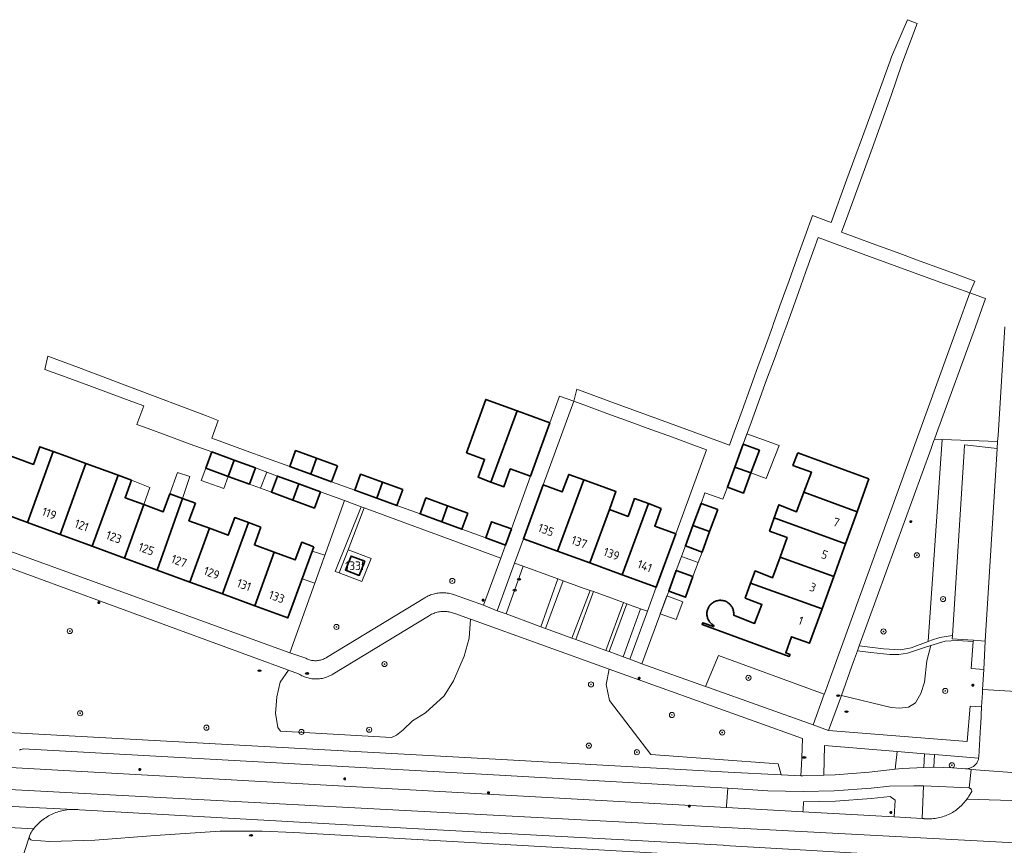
# Model space of a CAD drawing. Header units: metres. Extents: x 152610 to 160096, y 456114 to 462495.
# Tile 623 of 656: x 158727 to 158881, y 460919 to 461048. Entities that reach past the tile are written whole.
import ezdxf
from ezdxf.enums import TextEntityAlignment as Align

# ---------------------------------------------------------------- set-up
doc = ezdxf.new("R2010")
doc.units = ezdxf.units.M
doc.header["$LTSCALE"] = 0.5
doc.layers.get('0').update_dxf_attribs({"linetype": 'CONTINUOUS'})
for name, color, linetype, lineweight in [('B-PV-GR-BEPLANTING_CULTUUR_BOSPLANTSOEN-GV', 251, 'CONTINUOUS', 18), ('B-PV-GR-BEPLANTING_CULTUUR_HEESTERS-GV', 251, 'CONTINUOUS', 18), ('B-PV-GR-BOOM-S', 251, 'CONTINUOUS', 25), ('B-PV-GR-HAAG-GV', 251, 'CONTINUOUS', 13), ('B-PV-IE-MEUBILAIR-S', 251, 'CONTINUOUS', 25), ('B-PV-OG-BEBOUWING-GV', 6, 'CONTINUOUS', 35), ('B-PV-OG-BEBOUWING-T18', 1, 'CONTINUOUS', 18), ('B-PV-OG-BEBOUWING_OVERBOUWING-GV', 251, 'CONTINUOUS', 18), ('B-PV-OG-BEBOUWING_SCHUUR-GV', 251, 'CONTINUOUS', 18), ('B-PV-OG-TERREIN_BEGROEID-GV', 251, 'CONTINUOUS', 18), ('B-PV-VH-GESLOTENVERHARDING_ASFALT-GV', 251, 'CONTINUOUS', 18), ('B-PV-VH-ONVERHARD_ZAND-GV', 251, 'CONTINUOUS', 18), ('B-PV-VH-OPENVERHARDING_STRAATBAKSTEEN-GV', 251, 'CONTINUOUS', 18), ('B-PV-VH-OPENVERHARDING_TEGEL-GV', 251, 'CONTINUOUS', 18)]:
    doc.layers.add(name, color=color, linetype=linetype, lineweight=lineweight)
doc.styles.add('NLCS-ISO', font='NLCS-ISO.ttf')
doc.styles.add('NLCS-ISO-M750-T18', font='NLCS-ISO.ttf', dxfattribs={"height": 1.35})

# ---------------------------------------------------------------- blocks, each defined once
blk = doc.blocks.new('SIE-MEUBILAIR_PAAL_LICHTMAST-SO')
for points in [[(-0.62, 0), (-1, 0)], [(-0.71, 0.71), (-0.44, 0.44)], [(0, 1), (0, 0.62)], [(0.44, 0.44), (0.71, 0.71)], [(1, 0), (0.62, 0)], [(-0.71, -0.71), (-0.44, -0.44)], [(0, -0.62), (0, -1)], [(0.44, -0.44), (0.71, -0.71)]]:
    blk.add_lwpolyline(points)
blk.add_circle((0, 0), 0.5)
blk = doc.blocks.new('SIE-MEUBILAIR_PUT_RIOOLPUT-SO')
blk.add_ellipse((0, 0), major_axis=(1.25, 0), ratio=0.54)
at = {"style": 'NLCS-ISO'}
blk.add_text('ri', height=0.75, dxfattribs=at).set_placement((-0.04, 0.07), align=Align.MIDDLE_CENTER)
blk = doc.blocks.new('SIE-MEUBILAIR_PUT_DRAINAGEPUT-SO')
blk.add_ellipse((0, 0), major_axis=(1.25, 0), ratio=0.54)
at = {"style": 'NLCS-ISO'}
blk.add_text('dr', height=0.75, dxfattribs=at).set_placement((0.03, 0), align=Align.MIDDLE_CENTER)
blk = doc.blocks.new('SGR-BOOM_GBKN-SO')
at = {"linetype": 'ByBlock', "lineweight": 18}
h = blk.add_hatch(color=0, dxfattribs=at)
h.dxf.hatch_style = 1
edge = h.paths.add_edge_path()
edge.add_arc((0, 0), 0.25, 0, 360)
at = {"color": 0, "linetype": 'ByBlock', "lineweight": 18}
for radius in [2, 0.25]:
    blk.add_circle((0, 0), radius, dxfattribs=at)
at = {"color": 0, "linetype": 'ByBlock', "lineweight": 18, "style": 'NLCS-ISO'}
blk.add_attdef('SOORT', (2.5, 0), '', height=1.5, dxfattribs=at)

msp = doc.modelspace()

# ---------------------------------------------------------------- linework, layer by layer
at = {"layer": 'B-PV-GR-BEPLANTING_CULTUUR_BOSPLANTSOEN-GV', "flags": 128}
for points in [[(158780.642, 460971.888), (158778.059, 460972.837), (158769.499, 460949.068), (158772.013, 460948.22), (158772.155, 460948.147), (158772.301, 460948.082), (158772.45, 460948.024), (158772.602, 460947.974), (158772.755, 460947.931), (158772.911, 460947.896), (158773.069, 460947.869), (158773.227, 460947.849), (158773.387, 460947.838), (158773.547, 460947.835), (158773.706, 460947.839), (158773.865, 460947.852), (158774.024, 460947.872), (158774.181, 460947.901), (158774.337, 460947.937), (158774.49, 460947.981), (158774.641, 460948.033), (158774.79, 460948.092), (158774.935, 460948.159), (158775.077, 460948.233), (158775.215, 460948.313), (158775.266, 460948.346), (158790.596, 460957.64), (158790.615, 460957.652), (158790.788, 460957.757), (158790.966, 460957.856), (158791.148, 460957.947), (158791.333, 460958.031), (158791.521, 460958.108), (158791.712, 460958.177), (158791.905, 460958.239), (158792.101, 460958.293), (158792.299, 460958.34), (158792.499, 460958.378), (158792.7, 460958.409), (158792.902, 460958.432), (158793.104, 460958.446), (158793.308, 460958.453), (158793.511, 460958.452), (158793.714, 460958.443), (158793.916, 460958.426), (158794.118, 460958.4), (158794.319, 460958.367), (158794.518, 460958.326), (158794.715, 460958.278), (158794.91, 460958.221), (158795.103, 460958.157), (158799.798, 460956.491), (158802.478, 460963.867), (158781.142, 460971.704), (158778.66, 460965.143), (158782.205, 460963.795), (158780.787, 460960.206), (158777.243, 460961.554), (158776.618, 460961.792)], [(158793.839, 460955.532), (158793.654, 460955.538), (158793.468, 460955.536), (158793.282, 460955.526), (158793.098, 460955.507), (158792.914, 460955.481), (158792.731, 460955.447), (158792.55, 460955.405), (158792.371, 460955.356), (158792.194, 460955.298), (158792.02, 460955.233), (158791.849, 460955.161), (158791.681, 460955.082), (158791.517, 460954.995), (158791.357, 460954.901), (158791.201, 460954.8), (158791.175, 460954.783), (158776.248, 460945.737), (158776.076, 460945.636), (158775.898, 460945.542), (158775.716, 460945.454), (158775.532, 460945.374), (158775.344, 460945.301), (158775.153, 460945.236), (158774.96, 460945.178), (158774.765, 460945.128), (158774.568, 460945.086), (158774.37, 460945.051), (158774.17, 460945.025), (158773.969, 460945.006), (158773.768, 460944.996), (158773.566, 460944.993), (158773.365, 460944.998), (158773.164, 460945.012), (158772.964, 460945.033), (158772.764, 460945.063), (158772.566, 460945.1), (158772.37, 460945.145), (158772.176, 460945.198), (158771.983, 460945.258), (158771.794, 460945.326), (158771.607, 460945.402), (158771.423, 460945.485), (158771.243, 460945.575), (158771.067, 460945.672), (158770.894, 460945.776), (158769.297, 460946.361), (158768.029, 460944.505), (158767.475, 460942.224), (158767.275, 460939.589), (158767.531, 460938.069), (158767.633, 460937.41), (158768.075, 460936.851), (158785.401, 460935.852), (158786.182, 460936.217), (158787.245, 460937.029), (158788.662, 460938.45), (158790.738, 460939.72), (158793.624, 460942.359), (158795.09, 460944.691), (158796.758, 460948.545), (158797.514, 460951.384), (158797.747, 460954.317), (158795.281, 460955.203), (158795.108, 460955.271), (158794.933, 460955.332), (158794.755, 460955.385), (158794.574, 460955.43), (158794.392, 460955.467), (158794.209, 460955.497), (158794.025, 460955.519)], [(158834.447, 460943.822), (158834.913, 460943.655), (158851.271, 460937.802), (158853.017, 460942.61), (158836.491, 460948.636)], [(158849.63, 460935.686), (158819.409, 460946.538), (158818.963, 460944.129), (158819.444, 460941.643), (158825.918, 460933.203), (158845.798, 460931.717), (158846.286, 460930.018), (158849.355, 460929.87), (158849.439, 460931.626), (158849.488, 460932.665)]]:
    msp.add_lwpolyline(points, close=True, dxfattribs=at)
at = {"layer": 'B-PV-GR-BEPLANTING_CULTUUR_HEESTERS-GV', "flags": 128}
for points in [[(158880.1, 460982.054), (158871.448, 460982.377), (158869.259, 460950.861), (158869.773, 460951.058), (158871.09, 460951.465), (158873.043, 460951.773), (158874.866, 460980.488), (158874.933, 460981.535), (158880.033, 460980.997)], [(158876.293, 460950.841), (158873.776, 460951.012), (158871.901, 460950.908), (158869.669, 460950.21), (158869.038, 460947.801), (158868.656, 460944.506), (158868.083, 460942.741), (158867.257, 460941.245), (158866.197, 460940.561), (158864.749, 460940.432), (158863.456, 460940.559), (158855.681, 460942.423), (158853.692, 460936.956), (158875.346, 460935.245), (158875.786, 460940.746), (158877.595, 460940.644), (158877.714, 460942.808), (158877.744, 460943.357), (158877.917, 460946.491), (158875.979, 460946.599)], [(158864.381, 460933.663), (158853.074, 460934.609), (158852.953, 460929.96), (158854.738, 460930.017), (158860.007, 460930.433), (158864.098, 460930.902)]]:
    msp.add_lwpolyline(points, close=True, dxfattribs=at)
at = {"layer": 'B-PV-GR-HAAG-GV', "flags": 128}
for points in [[(158805.991, 460962.587), (158804.629, 460963.079), (158801.915, 460955.65), (158803.324, 460955.135)], [(158825.401, 460955.568), (158824.301, 460955.966), (158821.62, 460948.443), (158822.63, 460948.074)]]:
    msp.add_lwpolyline(points, close=True, dxfattribs=at)
at = {"layer": 'B-PV-OG-BEBOUWING-GV', "flags": 128}
for points in [[(158805.042, 460986.845), (158800.117, 460988.635), (158797.123, 460980.31), (158799.95, 460979.283), (158798.929, 460976.475), (158800.946, 460975.742)], [(158810.154, 460984.987), (158805.042, 460986.845), (158800.946, 460975.742), (158802.957, 460975.011), (158803.963, 460977.779), (158807.118, 460976.632)], [(158732.577, 460980.499), (158730.494, 460981.262), (158729.476, 460978.483), (158724.265, 460980.393), (158724.124, 460980.009), (158723.1, 460977.212), (158722.02, 460974.266), (158721.441, 460974.469), (158720.651, 460972.314), (158728.533, 460969.425)], [(158734.602, 460979.757), (158732.577, 460980.499), (158728.533, 460969.425), (158733.631, 460967.556), (158736.68, 460975.934), (158737.664, 460978.635)], [(158773.698, 460979.464), (158770.427, 460980.651), (158769.518, 460978.155), (158772.802, 460976.961)], [(158842.878, 460980.706), (158840.335, 460981.637), (158839.033, 460978.079), (158841.558, 460977.158)], [(158760.829, 460979.154), (158757.322, 460980.44), (158756.398, 460977.924), (158759.911, 460976.629)], [(158764.144, 460977.938), (158760.829, 460979.154), (158759.911, 460976.629), (158763.216, 460975.41)], [(158776.947, 460978.286), (158773.698, 460979.464), (158772.802, 460976.961), (158776.037, 460975.785)], [(158859.999, 460976.251), (158848.895, 460980.281), (158848.128, 460978.338), (158851.015, 460977.284), (158849.829, 460974.14), (158858.143, 460971.106)], [(158737.664, 460978.635), (158736.68, 460975.934), (158733.631, 460967.556), (158738.647, 460965.718), (158742.711, 460976.811)], [(158841.558, 460977.158), (158839.033, 460978.079), (158837.882, 460974.936), (158840.389, 460974.018)], [(158744.805, 460976.044), (158742.711, 460976.811), (158738.647, 460965.718), (158743.697, 460963.867), (158746.733, 460972.22), (158743.798, 460973.296)], [(158770.94, 460975.445), (158767.573, 460976.68), (158766.643, 460974.146), (158770.017, 460972.901)], [(158784.013, 460975.723), (158780.584, 460976.967), (158779.672, 460974.462), (158783.11, 460973.212)], [(158815.441, 460976.08), (158813.092, 460976.939), (158812.092, 460974.207), (158809.099, 460975.302), (158806.023, 460966.892), (158811.361, 460964.94)], [(158817.316, 460975.394), (158815.441, 460976.08), (158811.361, 460964.94), (158816.395, 460963.098), (158819.443, 460971.443), (158820.466, 460974.242)], [(158774.299, 460974.214), (158770.94, 460975.445), (158770.017, 460972.901), (158773.364, 460971.667)], [(158787.168, 460974.579), (158784.013, 460975.723), (158783.11, 460973.212), (158786.253, 460972.07)], [(158752.774, 460973.183), (158750.781, 460973.913), (158749.755, 460971.113), (158746.733, 460972.22), (158743.697, 460963.867), (158748.797, 460961.998)], [(158754.764, 460972.453), (158752.774, 460973.183), (158748.797, 460961.998), (158753.91, 460960.124), (158756.962, 460968.518), (158753.752, 460969.694)], [(158794.151, 460972.046), (158790.791, 460973.265), (158789.877, 460970.754), (158793.246, 460969.53)], [(158825.531, 460972.363), (158823.368, 460973.155), (158822.353, 460970.378), (158819.443, 460971.443), (158816.395, 460963.098), (158821.459, 460961.246)], [(158858.143, 460971.106), (158849.829, 460974.14), (158848.681, 460971.095), (158845.919, 460972.198), (158845.195, 460970.155), (158856.341, 460966.113)], [(158797.334, 460970.892), (158794.151, 460972.046), (158793.246, 460969.53), (158796.419, 460968.377)], [(158827.549, 460971.625), (158825.531, 460972.363), (158821.459, 460961.246), (158826.769, 460959.304), (158829.821, 460967.646), (158826.533, 460968.848)], [(158836.377, 460971.44), (158833.765, 460972.406), (158832.492, 460968.957), (158835.107, 460968.01)], [(158763.047, 460969.413), (158760.923, 460970.191), (158759.913, 460967.436), (158756.962, 460968.518), (158753.91, 460960.124), (158758.989, 460958.263)], [(158856.341, 460966.113), (158845.195, 460970.155), (158844.462, 460968.085), (158847.212, 460967.069), (158846.103, 460964.028), (158854.493, 460960.99)], [(158765.018, 460968.69), (158763.047, 460969.413), (158758.989, 460958.263), (158764.035, 460956.413), (158767.074, 460964.789), (158764.001, 460965.915)], [(158804.133, 460968.423), (158801.034, 460969.549), (158800.118, 460967.033), (158803.218, 460965.904)], [(158835.107, 460968.01), (158832.492, 460968.957), (158831.317, 460965.774), (158833.923, 460964.811)], [(158773.276, 460965.634), (158771.39, 460966.325), (158770.383, 460963.576), (158767.074, 460964.789), (158764.035, 460956.413), (158769.203, 460954.519)], [(158781.23, 460963.364), (158779.085, 460964.18), (158778.218, 460961.985), (158780.363, 460961.169)], [(158854.493, 460960.99), (158846.103, 460964.028), (158844.928, 460960.805), (158842.203, 460961.87), (158841.503, 460959.944), (158852.662, 460955.915)], [(158832.502, 460960.972), (158829.9, 460961.934), (158828.712, 460958.72), (158831.313, 460957.759)], [(158852.662, 460955.915), (158841.503, 460959.944), (158840.657, 460957.616), (158843.267, 460956.602), (158842.126, 460953.666), (158838.854, 460954.938), (158838.855, 460954.945), (158838.865, 460955.074), (158838.868, 460955.203), (158838.862, 460955.333), (158838.849, 460955.462), (158838.827, 460955.589), (158838.798, 460955.715), (158838.761, 460955.839), (158838.716, 460955.961), (158838.664, 460956.079), (158838.605, 460956.194), (158838.539, 460956.305), (158838.466, 460956.412), (158838.386, 460956.514), (158838.301, 460956.611), (158838.209, 460956.703), (158838.112, 460956.788), (158838.01, 460956.868), (158837.904, 460956.941), (158837.793, 460957.008), (158837.678, 460957.067), (158837.559, 460957.119), (158837.438, 460957.164), (158837.314, 460957.201), (158837.188, 460957.231), (158837.06, 460957.252), (158836.932, 460957.266), (158836.802, 460957.272), (158836.673, 460957.269), (158836.544, 460957.259), (158836.416, 460957.241), (158836.289, 460957.215), (158836.164, 460957.181), (158836.042, 460957.139), (158835.922, 460957.091), (158835.806, 460957.034), (158835.693, 460956.971), (158835.584, 460956.9), (158835.48, 460956.824), (158835.381, 460956.74), (158835.287, 460956.652), (158835.199, 460956.557), (158835.117, 460956.457), (158835.041, 460956.352), (158834.972, 460956.242), (158834.909, 460956.129), (158834.854, 460956.012), (158834.806, 460955.892), (158834.766, 460955.769), (158834.733, 460955.644), (158834.709, 460955.517), (158834.692, 460955.388), (158834.683, 460955.259), (158834.682, 460955.13), (158834.689, 460955.001), (158834.704, 460954.872), (158834.726, 460954.745), (158834.757, 460954.619), (158834.796, 460954.496), (158834.841, 460954.375), (158834.895, 460954.257), (158834.955, 460954.142), (158835.023, 460954.032), (158835.097, 460953.926), (158835.178, 460953.825), (158835.264, 460953.729), (158835.357, 460953.638), (158835.455, 460953.554), (158835.558, 460953.475), (158835.665, 460953.403), (158835.777, 460953.338), (158835.712, 460953.159), (158834.031, 460953.773), (158833.921, 460953.472), (158847.552, 460948.499), (158847.661, 460948.8), (158846.984, 460949.047), (158847.9, 460951.587), (158850.728, 460950.555)]]:
    msp.add_lwpolyline(points, close=True, dxfattribs=at)
at = {"layer": 'B-PV-OG-BEBOUWING_OVERBOUWING-GV', "flags": 128}
for points in [[(158845.979, 460981.425), (158840.94, 460983.291), (158840.335, 460981.637), (158842.878, 460980.706), (158841.558, 460977.158), (158843.912, 460976.3)], [(158759.911, 460976.629), (158756.398, 460977.924), (158755.676, 460975.959), (158759.216, 460974.718)], [(158764.954, 460974.769), (158765.926, 460977.284), (158764.144, 460977.938), (158763.216, 460975.41)], [(158747.675, 460974.861), (158744.805, 460976.044), (158743.798, 460973.296), (158746.733, 460972.22)], [(158753.911, 460976.595), (158751.957, 460977.211), (158750.781, 460973.913), (158752.774, 460973.183)], [(158767.573, 460976.68), (158765.926, 460977.284), (158764.954, 460974.769), (158766.643, 460974.146)], [(158830.71, 460964.129), (158833.325, 460963.195), (158833.923, 460964.811), (158831.317, 460965.774)], [(158774.995, 460964.329), (158773.021, 460964.939), (158771.442, 460960.63), (158773.422, 460959.962)], [(158833.325, 460963.195), (158830.71, 460964.129), (158829.9, 460961.934), (158832.502, 460960.972)]]:
    msp.add_lwpolyline(points, close=True, dxfattribs=at)
at = {"layer": 'B-PV-OG-BEBOUWING_SCHUUR-GV', "flags": 128}
msp.add_lwpolyline([(158830.943, 460957.037), (158828.432, 460957.964), (158827.401, 460955.178), (158829.86, 460954.259)], close=True, dxfattribs=at)
at = {"layer": 'B-PV-OG-TERREIN_BEGROEID-GV', "flags": 128}
for points in [[(158871.448, 460982.377), (158870.232, 460982.423), (158870.102, 460982.066), (158869.702, 460980.967), (158858.487, 460950.137), (158862.274, 460949.68), (158864.91, 460949.531), (158866.582, 460949.837), (158869.259, 460950.861)], [(158810.827, 460960.838), (158805.991, 460962.587), (158803.324, 460955.135), (158808.075, 460953.397), (158808.746, 460953.152), (158811.401, 460960.63)], [(158815.528, 460959.138), (158812.236, 460960.328), (158809.483, 460952.882), (158812.77, 460951.68), (158813.58, 460951.384), (158816.438, 460958.809)], [(158820.23, 460957.438), (158816.938, 460958.628), (158814.178, 460951.165), (158817.466, 460949.963), (158818.874, 460949.448), (158821.64, 460956.928)], [(158824.301, 460955.966), (158822.187, 460956.73), (158819.403, 460949.254), (158821.62, 460948.443)], [(158869.038, 460947.801), (158869.669, 460950.21), (158868.811, 460949.941), (158866.025, 460949.026), (158864.657, 460948.821), (158863.238, 460948.819), (158860.299, 460949.12), (158858.205, 460949.363), (158857.758, 460948.134), (158857.332, 460946.962), (158855.681, 460942.423), (158863.456, 460940.559), (158864.749, 460940.432), (158866.197, 460940.561), (158867.257, 460941.245), (158868.083, 460942.741), (158868.656, 460944.506)], [(158868.694, 460933.302), (158864.381, 460933.663), (158864.098, 460930.902), (158865.223, 460931.031), (158868.558, 460931.154)], [(158877.119, 460932.598), (158870.243, 460933.173), (158870.119, 460931.201), (158873.058, 460931.108), (158875.087, 460930.971), (158875.117, 460930.97), (158875.243, 460930.97), (158875.369, 460930.979), (158875.493, 460930.996), (158875.5, 460930.997), (158875.617, 460931.02), (158875.738, 460931.052), (158875.858, 460931.092), (158875.974, 460931.14), (158876.088, 460931.194), (158876.197, 460931.256), (158876.303, 460931.325), (158876.404, 460931.4), (158876.499, 460931.481), (158876.59, 460931.569), (158876.675, 460931.662), (158876.753, 460931.76), (158876.826, 460931.863), (158876.891, 460931.97), (158876.95, 460932.081), (158877.002, 460932.196), (158877.046, 460932.314), (158877.082, 460932.434), (158877.111, 460932.557)], [(158875.636, 460927.976), (158868.519, 460928.307), (158868.282, 460923.194), (158868.56, 460923.178), (158868.635, 460923.17), (158868.876, 460923.151), (158869.117, 460923.14), (158869.359, 460923.137), (158869.601, 460923.142), (158869.842, 460923.155), (158870.083, 460923.176), (158870.323, 460923.205), (158870.562, 460923.242), (158870.8, 460923.286), (158871.036, 460923.339), (158871.27, 460923.399), (158871.502, 460923.467), (158871.732, 460923.543), (158871.959, 460923.626), (158872.183, 460923.717), (158872.404, 460923.815), (158872.622, 460923.92), (158872.836, 460924.032), (158873.046, 460924.152), (158873.252, 460924.278), (158873.454, 460924.411), (158873.652, 460924.551), (158873.844, 460924.697), (158874.032, 460924.85), (158874.214, 460925.008), (158874.392, 460925.172), (158874.563, 460925.343), (158874.729, 460925.519), (158874.889, 460925.7), (158875.043, 460925.886), (158875.191, 460926.078), (158875.309, 460926.241), (158875.332, 460926.274), (158875.467, 460926.475), (158875.595, 460926.68), (158876.05, 460927.44), (158876.051, 460927.472), (158876.047, 460927.536), (158876.034, 460927.599), (158876.015, 460927.661), (158875.987, 460927.718), (158875.953, 460927.773), (158875.912, 460927.822), (158875.865, 460927.866), (158875.814, 460927.904), (158875.758, 460927.936), (158875.698, 460927.96)], [(158864.063, 460926.05), (158863.283, 460926.628), (158860.356, 460926.302), (158854.772, 460925.898), (158849.77, 460925.804), (158849.696, 460924.556), (158849.677, 460924.233), (158863.941, 460923.436)]]:
    msp.add_lwpolyline(points, close=True, dxfattribs=at)
for points in [[(158724.567, 460936.697), (158802.586, 460932.39), (158837.975, 460930.419), (158846.286, 460930.018), (158845.798, 460931.717), (158825.918, 460933.203), (158819.444, 460941.643), (158818.963, 460944.129), (158819.409, 460946.538), (158798.068, 460954.202), (158797.747, 460954.317), (158797.514, 460951.384), (158796.758, 460948.545), (158795.09, 460944.691), (158793.624, 460942.359), (158790.738, 460939.72), (158788.662, 460938.45), (158787.245, 460937.029), (158786.182, 460936.217), (158785.401, 460935.852), (158768.075, 460936.851), (158767.633, 460937.41), (158767.531, 460938.069), (158767.275, 460939.589), (158767.475, 460942.224), (158768.029, 460944.505), (158769.297, 460946.361), (158723.835, 460963.006)], [(158725.817, 460931.153), (158837.741, 460924.9), (158837.759, 460925.173), (158837.939, 460927.925), (158802.286, 460929.969), (158727.854, 460934.08), (158727.851, 460934.08), (158727.848, 460934.079), (158727.71, 460934.044), (158727.572, 460934), (158727.438, 460933.949), (158727.306, 460933.89)], [(158837.39, 460919.005), (158837.202, 460919.016), (158789.63, 460921.612), (158736.68, 460924.573), (158736.429, 460924.599), (158736.178, 460924.617), (158735.927, 460924.626), (158735.675, 460924.628), (158735.553, 460924.626), (158735.423, 460924.622), (158735.172, 460924.608), (158734.921, 460924.586), (158734.671, 460924.556), (158734.422, 460924.518), (158734.174, 460924.472), (158733.928, 460924.418), (158733.684, 460924.357), (158733.442, 460924.287), (158733.202, 460924.21), (158732.965, 460924.126), (158732.731, 460924.034), (158732.499, 460923.935), (158732.271, 460923.828), (158732.047, 460923.714), (158731.826, 460923.593), (158731.609, 460923.465), (158731.396, 460923.33), (158731.188, 460923.189), (158730.984, 460923.041), (158730.785, 460922.887), (158730.591, 460922.726), (158730.402, 460922.56), (158730.219, 460922.387), (158730.041, 460922.209), (158729.869, 460922.025), (158729.703, 460921.835), (158729.543, 460921.641), (158729.509, 460921.597), (158729.389, 460921.442), (158729.242, 460921.237), (158729.101, 460921.029), (158728.996, 460920.863), (158728.811, 460920.308), (158728.813, 460920.247), (158728.822, 460920.187), (158728.839, 460920.128), (158728.864, 460920.073), (158728.896, 460920.021), (158728.934, 460919.973), (158728.979, 460919.931), (158729.028, 460919.896), (158729.082, 460919.867), (158729.139, 460919.845), (158729.198, 460919.831), (158729.208, 460919.829), (158732.04, 460919.617), (158739.057, 460919.823), (158748.492, 460920.539), (158758.652, 460921.202), (158765.21, 460921.198), (158770.172, 460921.01), (158789.416, 460919.91), (158827.865, 460917.746)]]:
    msp.add_lwpolyline(points, dxfattribs=at)
at = {"layer": 'B-PV-VH-GESLOTENVERHARDING_ASFALT-GV', "flags": 128}
for points in [[(158727.306, 460933.89), (158727.438, 460933.949), (158727.572, 460934), (158727.71, 460934.044), (158727.848, 460934.079), (158727.851, 460934.08), (158727.854, 460934.08), (158802.286, 460929.969), (158837.939, 460927.925), (158844.21, 460927.535), (158849.697, 460927.408), (158854.537, 460927.52), (158860.363, 460927.932), (158863.224, 460928.266), (158867.017, 460928.319), (158868.519, 460928.307), (158875.636, 460927.976), (158875.966, 460930.855), (158875.639, 460930.88), (158875.5, 460930.997), (158875.493, 460930.996), (158875.369, 460930.979), (158875.243, 460930.97), (158875.117, 460930.97), (158875.087, 460930.971), (158873.058, 460931.108), (158870.119, 460931.201), (158869.969, 460931.206), (158868.558, 460931.154), (158865.223, 460931.031), (158864.098, 460930.902), (158860.007, 460930.433), (158854.738, 460930.017), (158852.953, 460929.96), (158849.655, 460929.856), (158849.355, 460929.87), (158846.286, 460930.018), (158837.975, 460930.419), (158802.586, 460932.39), (158724.567, 460936.697)], [(158725.126, 460925.137), (158734.663, 460924.677), (158735.553, 460924.626), (158735.675, 460924.628), (158735.927, 460924.626), (158736.178, 460924.617), (158736.429, 460924.599), (158736.68, 460924.573), (158789.63, 460921.612), (158837.202, 460919.016), (158837.39, 460919.005), (158849.273, 460918.325), (158870.533, 460917.055), (158877.486, 460916.64), (158877.539, 460916.638), (158881.087, 460916.399), (158881.147, 460916.398), (158881.207, 460916.39), (158889.458, 460915.865), (158889.651, 460919.025), (158682.446, 460929.997)], [(158682.446, 460929.997), (158889.651, 460919.025)], [(158884.057, 460925.945), (158875.309, 460926.241), (158875.191, 460926.078), (158875.043, 460925.886), (158874.889, 460925.7), (158874.729, 460925.519), (158874.563, 460925.343), (158874.392, 460925.172), (158874.214, 460925.008), (158874.032, 460924.85), (158873.844, 460924.697), (158873.652, 460924.551), (158873.454, 460924.411), (158873.252, 460924.278), (158873.046, 460924.152), (158872.836, 460924.032), (158872.622, 460923.92), (158872.404, 460923.815), (158872.183, 460923.717), (158871.959, 460923.626), (158871.732, 460923.543), (158871.502, 460923.467), (158871.27, 460923.399), (158871.036, 460923.339), (158870.8, 460923.286), (158870.562, 460923.242), (158870.323, 460923.205), (158870.083, 460923.176), (158869.842, 460923.155), (158869.601, 460923.142), (158869.359, 460923.137), (158869.117, 460923.14), (158868.876, 460923.151), (158868.635, 460923.17), (158868.56, 460923.178), (158868.282, 460923.194), (158863.941, 460923.436), (158849.677, 460924.233), (158837.741, 460924.9), (158725.817, 460931.153)], [(158884.43, 460930.21), (158875.966, 460930.855), (158875.636, 460927.976), (158875.698, 460927.96), (158875.758, 460927.936), (158875.814, 460927.904), (158875.865, 460927.866), (158875.912, 460927.822), (158875.953, 460927.773), (158875.987, 460927.718), (158876.015, 460927.661), (158876.034, 460927.599), (158876.047, 460927.536), (158876.051, 460927.472), (158876.05, 460927.44), (158875.595, 460926.68), (158875.467, 460926.475), (158875.332, 460926.274), (158875.309, 460926.241), (158884.057, 460925.945)], [(158720.787, 460922.052), (158729.509, 460921.597), (158729.543, 460921.641), (158729.703, 460921.835), (158729.869, 460922.025), (158730.041, 460922.209), (158730.219, 460922.387), (158730.402, 460922.56), (158730.591, 460922.726), (158730.785, 460922.887), (158730.984, 460923.041), (158731.188, 460923.189), (158731.396, 460923.33), (158731.609, 460923.465), (158731.826, 460923.593), (158732.047, 460923.714), (158732.271, 460923.828), (158732.499, 460923.935), (158732.731, 460924.034), (158732.965, 460924.126), (158733.202, 460924.21), (158733.442, 460924.287), (158733.684, 460924.357), (158733.928, 460924.418), (158734.174, 460924.472), (158734.422, 460924.518), (158734.671, 460924.556), (158734.921, 460924.586), (158735.172, 460924.608), (158735.423, 460924.622), (158735.553, 460924.626), (158734.663, 460924.677), (158725.126, 460925.137)], [(158827.865, 460917.746), (158789.416, 460919.91), (158770.172, 460921.01), (158765.21, 460921.198), (158758.652, 460921.202), (158748.492, 460920.539), (158739.057, 460919.823), (158732.04, 460919.617), (158729.208, 460919.829), (158729.198, 460919.831), (158729.139, 460919.845), (158729.082, 460919.867), (158729.028, 460919.896), (158728.979, 460919.931), (158728.934, 460919.973), (158728.896, 460920.021), (158728.864, 460920.073), (158728.839, 460920.128), (158728.822, 460920.187), (158728.813, 460920.247), (158728.811, 460920.308), (158727.543, 460916.422)]]:
    msp.add_lwpolyline(points, dxfattribs=at)
msp.add_lwpolyline([(158729.509, 460921.597), (158720.787, 460922.052), (158720.808, 460922.017), (158720.931, 460921.801), (158721.047, 460921.581), (158721.155, 460921.358), (158721.257, 460921.131), (158721.294, 460920.714), (158721.288, 460920.678), (158722.009, 460916.685), (158724.756, 460916.558), (158727.543, 460916.422), (158728.811, 460920.308), (158728.996, 460920.863), (158729.101, 460921.029), (158729.242, 460921.237), (158729.389, 460921.442)], close=True, dxfattribs=at)
at = {"layer": 'B-PV-VH-ONVERHARD_ZAND-GV', "flags": 128}
for points in [[(158805.991, 460962.587), (158804.629, 460963.079), (158801.915, 460955.65), (158803.324, 460955.135)], [(158825.401, 460955.568), (158824.301, 460955.966), (158821.62, 460948.443), (158822.63, 460948.074)]]:
    msp.add_lwpolyline(points, close=True, dxfattribs=at)
at = {"layer": 'B-PV-VH-OPENVERHARDING_STRAATBAKSTEEN-GV', "flags": 128}
for points in [[(158881.241, 461000), (158880.163, 460983.033), (158880.1, 460982.054), (158880.033, 460980.997), (158878.162, 460950.887), (158877.917, 460946.491), (158877.744, 460943.357), (158883.857, 460942.959)], [(158883.857, 460942.959), (158877.744, 460943.357), (158877.714, 460942.808), (158877.595, 460940.644), (158877.448, 460937.987), (158877.423, 460937.539), (158877.145, 460932.806), (158877.132, 460932.681), (158877.119, 460932.598), (158877.111, 460932.557), (158877.082, 460932.434), (158877.046, 460932.314), (158877.002, 460932.196), (158876.95, 460932.081), (158876.891, 460931.97), (158876.826, 460931.863), (158876.753, 460931.76), (158876.675, 460931.662), (158876.59, 460931.569), (158876.499, 460931.481), (158876.404, 460931.4), (158876.303, 460931.325), (158876.197, 460931.256), (158876.088, 460931.194), (158875.974, 460931.14), (158875.858, 460931.092), (158875.738, 460931.052), (158875.617, 460931.02), (158875.5, 460930.997), (158875.639, 460930.88), (158875.966, 460930.855), (158884.43, 460930.21)]]:
    msp.add_lwpolyline(points, dxfattribs=at)
msp.add_lwpolyline([(158880.033, 460980.997), (158874.933, 460981.535), (158874.866, 460980.488), (158873.043, 460951.773), (158873.04, 460951.734), (158873.011, 460951.275), (158874.628, 460951.153), (158876.307, 460951.026), (158878.162, 460950.887)], close=True, dxfattribs=at)
at = {"layer": 'B-PV-VH-OPENVERHARDING_TEGEL-GV', "flags": 128}
for points in [[(158867.531, 461047.319), (158866.014, 461047.936), (158863.516, 461042.125), (158863.301, 461041.528), (158861.564, 461036.757), (158860.32, 461033.336), (158858.982, 461029.662), (158857.802, 461026.421), (158856.562, 461023.015), (158854.101, 461016.245), (158851.154, 461017.356), (158849.965, 461014.048), (158848.719, 461010.592), (158847.504, 461007.216), (158846.286, 461003.83), (158845.08, 461000.475), (158844.909, 461000), (158843.811, 460996.962), (158842.647, 460993.738), (158841.377, 460990.226), (158840.181, 460986.916), (158838.961, 460983.539), (158838.223, 460981.491), (158835.238, 460982.584), (158829.843, 460984.559), (158819.232, 460988.446), (158814.352, 460990.234), (158813.874, 460988.356), (158815.876, 460987.625), (158819.222, 460986.405), (158822.521, 460985.202), (158825.93, 460983.959), (158829.325, 460982.723), (158832.638, 460981.516), (158834.63, 460980.792), (158829.821, 460967.646), (158826.769, 460959.304), (158825.401, 460955.568), (158822.63, 460948.074), (158824.516, 460947.376), (158827.314, 460954.942), (158828.712, 460958.72), (158829.9, 460961.934), (158831.317, 460965.774), (158832.492, 460968.957), (158833.765, 460972.406), (158834.38, 460974.073), (158837.192, 460973.057), (158837.882, 460974.936), (158839.033, 460978.079), (158840.335, 460981.637), (158841.58, 460985.041), (158842.742, 460988.217), (158844.012, 460991.69), (158845.219, 460994.992), (158846.434, 460998.315), (158847.05, 461000), (158847.718, 461001.828), (158848.979, 461005.35), (158850.099, 461008.477), (158851.386, 461012.069), (158852.042, 461013.901), (158860.08, 461010.948), (158871.078, 461006.956), (158875.775, 461005.27), (158876.533, 461007.118), (158874.468, 461007.875), (158871.176, 461009.079), (158868.018, 461010.234), (158864.378, 461011.565), (158861.045, 461012.783), (158857.679, 461014.013), (158855.697, 461014.739), (158856.673, 461017.415), (158860.472, 461027.833), (158863.451, 461036.107), (158865.15, 461040.971)], [(158878.221, 461004.392), (158875.775, 461005.27), (158873.85, 461000), (158853.984, 460945.274), (158853.182, 460943.064), (158853.017, 460942.61), (158851.271, 460937.802), (158853.692, 460936.956), (158855.681, 460942.423), (158857.332, 460946.962), (158857.758, 460948.134), (158858.205, 460949.363), (158858.487, 460950.137), (158869.702, 460980.967), (158870.102, 460982.066), (158870.232, 460982.423), (158870.555, 460983.312), (158876.626, 461000), (158877.648, 461002.795)], [(158736.486, 460993.602), (158731.702, 460995.397), (158731.229, 460993.327), (158734.57, 460992.104), (158738.146, 460990.795), (158741.627, 460989.521), (158744.853, 460988.341), (158746.706, 460987.664), (158745.615, 460984.738), (158747.232, 460984.143), (158750.615, 460982.902), (158753.976, 460981.668), (158757.322, 460980.44), (158760.829, 460979.154), (158764.144, 460977.938), (158767.573, 460976.68), (158770.94, 460975.445), (158774.299, 460974.214), (158778.059, 460972.837), (158780.642, 460971.888), (158781.142, 460971.704), (158802.478, 460963.867), (158803.218, 460965.904), (158800.118, 460967.033), (158796.419, 460968.377), (158793.246, 460969.53), (158789.877, 460970.754), (158786.253, 460972.07), (158783.11, 460973.212), (158779.672, 460974.462), (158776.037, 460975.785), (158772.802, 460976.961), (158769.518, 460978.155), (158765.891, 460979.473), (158762.715, 460980.627), (158759.454, 460981.812), (158757.347, 460982.576), (158758.347, 460985.329), (158756.506, 460986.093), (158744.909, 460990.442)], [(158813.874, 460988.356), (158811.671, 460989.165), (158810.154, 460984.987), (158807.118, 460976.632), (158804.133, 460968.423), (158803.218, 460965.904), (158802.478, 460963.867), (158799.798, 460956.491), (158801.915, 460955.65), (158804.629, 460963.079), (158806.023, 460966.892), (158809.099, 460975.302)], [(158781.142, 460971.704), (158780.642, 460971.888), (158776.618, 460961.792), (158777.243, 460961.554), (158778.66, 460965.143)], [(158812.236, 460960.328), (158811.401, 460960.63), (158808.746, 460953.152), (158809.483, 460952.882)], [(158816.938, 460958.628), (158816.438, 460958.809), (158813.58, 460951.384), (158814.178, 460951.165)], [(158822.187, 460956.73), (158821.64, 460956.928), (158818.874, 460949.448), (158819.403, 460949.254)], [(158873.04, 460951.734), (158873.043, 460951.773), (158871.09, 460951.465), (158869.773, 460951.058), (158869.259, 460950.861), (158866.582, 460949.837), (158864.91, 460949.531), (158862.274, 460949.68), (158858.487, 460950.137), (158858.205, 460949.363), (158860.299, 460949.12), (158863.238, 460948.819), (158864.657, 460948.821), (158866.025, 460949.026), (158868.811, 460949.941), (158869.669, 460950.21), (158871.901, 460950.908), (158873.776, 460951.012), (158876.293, 460950.841), (158876.307, 460951.026), (158874.628, 460951.153), (158873.011, 460951.275)], [(158878.162, 460950.887), (158876.307, 460951.026), (158876.293, 460950.841), (158875.979, 460946.599), (158877.917, 460946.491)], [(158870.243, 460933.173), (158868.694, 460933.302), (158868.558, 460931.154), (158869.969, 460931.206), (158870.119, 460931.201)], [(158868.519, 460928.307), (158867.017, 460928.319), (158863.224, 460928.266), (158860.363, 460927.932), (158854.537, 460927.52), (158849.697, 460927.408), (158844.21, 460927.535), (158837.939, 460927.925), (158837.759, 460925.173), (158837.741, 460924.9), (158849.677, 460924.233), (158849.696, 460924.556), (158849.77, 460925.804), (158854.772, 460925.898), (158860.356, 460926.302), (158863.283, 460926.628), (158864.063, 460926.05), (158863.941, 460923.436), (158868.282, 460923.194)]]:
    msp.add_lwpolyline(points, close=True, dxfattribs=at)
msp.add_lwpolyline([(158723.835, 460963.006), (158769.297, 460946.361), (158770.894, 460945.776), (158771.067, 460945.672), (158771.243, 460945.575), (158771.423, 460945.485), (158771.607, 460945.402), (158771.794, 460945.326), (158771.983, 460945.258), (158772.176, 460945.198), (158772.37, 460945.145), (158772.566, 460945.1), (158772.764, 460945.063), (158772.964, 460945.033), (158773.164, 460945.012), (158773.365, 460944.998), (158773.566, 460944.993), (158773.768, 460944.996), (158773.969, 460945.006), (158774.17, 460945.025), (158774.37, 460945.051), (158774.568, 460945.086), (158774.765, 460945.128), (158774.96, 460945.178), (158775.153, 460945.236), (158775.344, 460945.301), (158775.532, 460945.374), (158775.716, 460945.454), (158775.898, 460945.542), (158776.076, 460945.636), (158776.248, 460945.737), (158791.175, 460954.783), (158791.201, 460954.8), (158791.357, 460954.901), (158791.517, 460954.995), (158791.681, 460955.082), (158791.849, 460955.161), (158792.02, 460955.233), (158792.194, 460955.298), (158792.371, 460955.356), (158792.55, 460955.405), (158792.731, 460955.447), (158792.914, 460955.481), (158793.098, 460955.507), (158793.282, 460955.526), (158793.468, 460955.536), (158793.654, 460955.538), (158793.839, 460955.532), (158794.025, 460955.519), (158794.209, 460955.497), (158794.392, 460955.467), (158794.574, 460955.43), (158794.755, 460955.385), (158794.933, 460955.332), (158795.108, 460955.271), (158795.281, 460955.203), (158797.747, 460954.317), (158798.068, 460954.202), (158819.409, 460946.538), (158849.63, 460935.686), (158849.488, 460932.665), (158849.439, 460931.626), (158849.355, 460929.87), (158849.655, 460929.856), (158852.953, 460929.96), (158853.074, 460934.609), (158864.381, 460933.663), (158868.694, 460933.302), (158870.243, 460933.173), (158877.119, 460932.598), (158877.132, 460932.681), (158877.145, 460932.806), (158877.423, 460937.539), (158877.448, 460937.987), (158877.595, 460940.644), (158875.786, 460940.746), (158875.346, 460935.245), (158853.692, 460936.956), (158851.271, 460937.802), (158834.913, 460943.655), (158834.447, 460943.822), (158824.516, 460947.376), (158822.63, 460948.074), (158821.62, 460948.443), (158819.403, 460949.254), (158818.874, 460949.448), (158817.466, 460949.963), (158814.178, 460951.165), (158813.58, 460951.384), (158812.77, 460951.68), (158809.483, 460952.882), (158808.746, 460953.152), (158808.075, 460953.397), (158803.324, 460955.135), (158801.915, 460955.65), (158799.798, 460956.491), (158795.103, 460958.157), (158794.91, 460958.221), (158794.715, 460958.278), (158794.518, 460958.326), (158794.319, 460958.367), (158794.118, 460958.4), (158793.916, 460958.426), (158793.714, 460958.443), (158793.511, 460958.452), (158793.308, 460958.453), (158793.104, 460958.446), (158792.902, 460958.432), (158792.7, 460958.409), (158792.499, 460958.378), (158792.299, 460958.34), (158792.101, 460958.293), (158791.905, 460958.239), (158791.712, 460958.177), (158791.521, 460958.108), (158791.333, 460958.031), (158791.148, 460957.947), (158790.966, 460957.856), (158790.788, 460957.757), (158790.615, 460957.652), (158790.596, 460957.64), (158775.266, 460948.346), (158775.215, 460948.313), (158775.077, 460948.233), (158774.935, 460948.159), (158774.79, 460948.092), (158774.641, 460948.033), (158774.49, 460947.981), (158774.337, 460947.937), (158774.181, 460947.901), (158774.024, 460947.872), (158773.865, 460947.852), (158773.706, 460947.839), (158773.547, 460947.835), (158773.387, 460947.838), (158773.227, 460947.849), (158773.069, 460947.869), (158772.911, 460947.896), (158772.755, 460947.931), (158772.602, 460947.974), (158772.45, 460948.024), (158772.301, 460948.082), (158772.155, 460948.147), (158772.013, 460948.22), (158769.499, 460949.068), (158724.638, 460965.352)], dxfattribs=at)

# ---------------------------------------------------------------- block references
at = {"layer": 'B-PV-GR-BOOM-S', "xscale": 0.2, "yscale": 0.2, "zscale": 0.2}
for p in [(158867.476, 460964.3), (158794.907, 460960.292), (158871.576, 460957.467), (158735.147, 460952.466), (158776.8, 460953.117), (158862.266, 460952.408), (158784.316, 460947.31), (158841.17, 460945.168), (158816.572, 460944.143), (158871.918, 460943.118), (158736.765, 460939.638), (158829.213, 460939.36), (158756.488, 460937.381), (158781.925, 460937.06), (158771.334, 460936.719), (158837.071, 460936.627), (158816.231, 460934.577), (158823.747, 460933.552), (158872.945, 460931.51)]:
    msp.add_blockref('SGR-BOOM_GBKN-SO', p, dxfattribs=at)
at = {"layer": 'B-PV-IE-MEUBILAIR-S', "xscale": 0.2, "yscale": 0.2, "zscale": 0.2}
for name, p in [('SIE-MEUBILAIR_PAAL_LICHTMAST-SO', (158866.523, 460969.556)), ('SIE-MEUBILAIR_PUT_RIOOLPUT-SO', (158805.333, 460960.547)), ('SIE-MEUBILAIR_PUT_RIOOLPUT-SO', (158804.655, 460958.859)), ('SIE-MEUBILAIR_PAAL_LICHTMAST-SO', (158799.709, 460957.3)), ('SIE-MEUBILAIR_PAAL_LICHTMAST-SO', (158739.679, 460956.917)), ('SIE-MEUBILAIR_PUT_RIOOLPUT-SO', (158764.781, 460946.282)), ('SIE-MEUBILAIR_PUT_RIOOLPUT-SO', (158772.226, 460945.851)), ('SIE-MEUBILAIR_PAAL_LICHTMAST-SO', (158824.097, 460945.098)), ('SIE-MEUBILAIR_PAAL_LICHTMAST-SO', (158876.225, 460944.007)), ('SIE-MEUBILAIR_PUT_RIOOLPUT-SO', (158855.2, 460942.383)), ('SIE-MEUBILAIR_PUT_RIOOLPUT-SO', (158856.49, 460939.888)), ('SIE-MEUBILAIR_PUT_DRAINAGEPUT-SO', (158849.888, 460932.737)), ('SIE-MEUBILAIR_PAAL_LICHTMAST-SO', (158746.077, 460930.844)), ('SIE-MEUBILAIR_PAAL_LICHTMAST-SO', (158778.093, 460929.396)), ('SIE-MEUBILAIR_PAAL_LICHTMAST-SO', (158800.548, 460927.241)), ('SIE-MEUBILAIR_PAAL_LICHTMAST-SO', (158831.927, 460925.111)), ('SIE-MEUBILAIR_PAAL_LICHTMAST-SO', (158863.427, 460924.134)), ('SIE-MEUBILAIR_PUT_DRAINAGEPUT-SO', (158763.463, 460920.571))]:
    msp.add_blockref(name, p, dxfattribs=at)

# ---------------------------------------------------------------- texts
at = {"layer": 'B-PV-OG-BEBOUWING-T18', "style": 'NLCS-ISO-M750-T18'}
for s, rotation, p in [('119', 339.9, (158731.943, 460970.838)), ('121', 339.9, (158736.999, 460968.984)), ('7', 340.2, (158854.89, 460969.458)), ('123', 339.9, (158742.032, 460967.14)), ('135', 339.9, (158809.551, 460968.264)), ('137', 339.9, (158814.737, 460966.367)), ('125', 339.9, (158747.107, 460965.28)), ('139', 339.9, (158819.786, 460964.52)), ('5', 340.2, (158853.065, 460964.4)), ('127', 339.9, (158752.214, 460963.408)), ('141', 339.9, (158824.973, 460962.623)), ('129', 339.9, (158757.31, 460961.541)), ('131', 339.9, (158762.373, 460959.685)), ('133', 339.9, (158767.479, 460957.813)), ('3', 340.2, (158851.226, 460959.301)), ('1', 340.2, (158849.343, 460954.084))]:
    msp.add_text(s, height=1.35, rotation=rotation, dxfattribs=at).set_placement(p, align=Align.MIDDLE)
msp.add_text('133t', height=1.35, dxfattribs=at).set_placement((158779.724, 460962.675), align=Align.MIDDLE)

doc.saveas('drawing.dxf')
